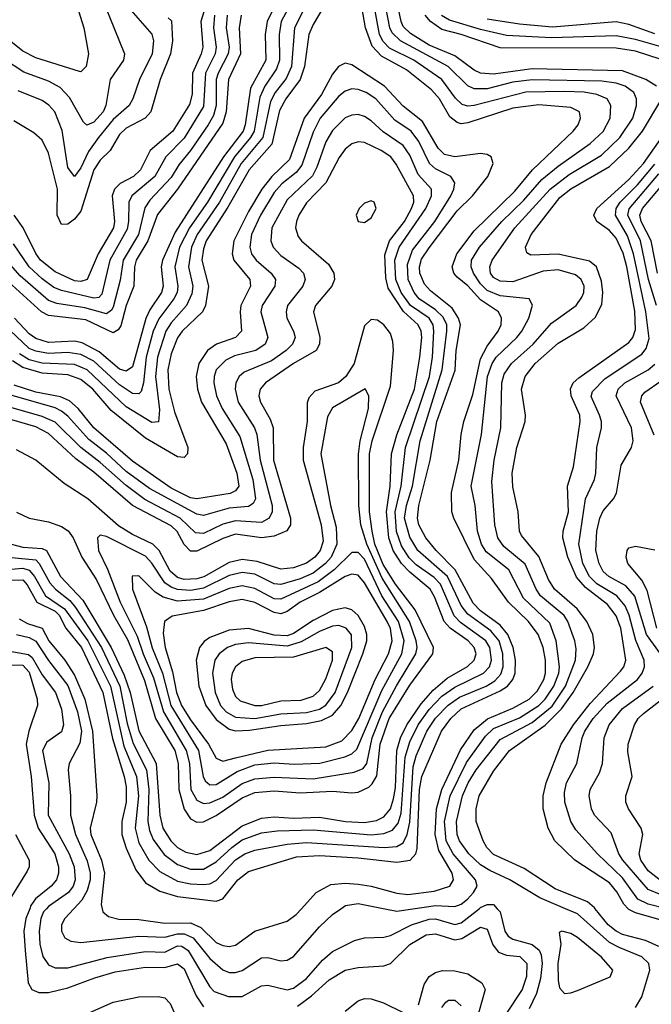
# Model space of a CAD drawing. Header units: inches. Extents: x 501365 to 657855, y 482276 to 547543.
# Tile 396 of 656: x 584980 to 586939, y 509704 to 512756. Entities that reach past the tile are written whole.
import ezdxf

# ---------------------------------------------------------------- set-up
doc = ezdxf.new("R2010")
doc.units = ezdxf.units.IN
doc.header["$MEASUREMENT"] = 0
doc.layers.add('A5580', color=7, linetype='Continuous')
doc.layers.add('A5581', color=7, linetype='Continuous')

msp = doc.modelspace()

# ---------------------------------------------------------------- linework, layer by layer
at = {"layer": 'A5580', "color": 5}
for points, elevation in [([(585011.3, 510000), (584999.6, 509970), (584993.5, 509930), (584996.9, 509870), (585006.6, 509770), (585018, 509750), (585039.9, 509739.9), (585070, 509740.2), (585130, 509754.7), (585213.8, 509786.2), (585276.1, 509803.9), (585370, 509819.3), (585430, 509817.4), (585470, 509829.5), (585490, 509813.8), (585527.8, 509730), (585550, 509696.2)], 2520), ([(585063.5, 510000), (585054.5, 509990), (585045.6, 509970), (585040.2, 509930), (585042.3, 509890), (585052, 509852), (585070, 509826.2), (585090, 509817), (585130, 509816.8), (585251.5, 509848.5), (585370, 509867.6), (585430, 509865.7), (585470, 509885.4), (585483.5, 509883.5), (585502.8, 509870), (585570, 509757.6), (585583.2, 509743.2), (585627.9, 509727.9), (585670, 509727.4), (585730, 509761.3), (585750, 509763.3), (585810, 509748.1), (585830, 509753.8), (585870, 509783.8), (585919.5, 509840.5), (585950, 509867.6), (586018.9, 509901.1), (586050, 509909.6), (586110, 509911.6), (586130, 509916.8), (586195.8, 509950), (586250, 509967.7), (586270, 509968.3), (586330, 509951.1), (586350, 509956.2), (586405.1, 510000)], 2540), ([(585148.5, 510000), (585120.3, 509970), (585110.1, 509950), (585109.6, 509930), (585120.6, 509910), (585139.1, 509899.1), (585170, 509895.7), (585350, 509915.3), (585430, 509911.8), (585470, 509921.9), (585490, 509921.9), (585517.9, 509910), (585570, 509845.5), (585610, 509810.9), (585630, 509802.5), (585650, 509801.9), (585670, 509808), (585730, 509847.3), (585750, 509848.6), (585790, 509838.9), (585810, 509840.7), (585830, 509851.5), (585910, 509943.8), (585950, 509982), (585976.2, 510000)], 2560), ([(585235.7, 510000), (585238.1, 509990), (585256, 509976), (585287.9, 509967.9), (585350, 509966.6), (585430, 509955.2), (585510, 509956.5), (585541.7, 509941.7), (585590, 509895.6), (585610, 509885.7), (585630, 509883), (585650, 509886.6), (585710, 509930.6), (585810, 509961.4), (585837.7, 509982.3), (585854.1, 510000)], 2580), ([(586112.6, 510000), (586150, 509992.7), (586200, 510000)], 2560), ([(586461.7, 510000), (586470.5, 509990.5), (586484.9, 509930), (586495.4, 509915.4), (586510, 509906), (586570, 509888.6), (586591.3, 509871.3), (586597.4, 509857.4), (586600.7, 509830), (586596.1, 509783.9), (586583, 509737), (586560.7, 509690)], 2540), ([(586890, 509694.2), (586910, 509727.1), (586934.5, 509810), (586931.6, 509830), (586910, 509851.2), (586839.3, 509879.3), (586810, 509895.8), (586710, 509984.6), (586673.2, 510000)], 2540), ([(586962.8, 509882.8), (586921.2, 509901.2), (586850, 509920.3), (586830, 509930.4), (586805.1, 509950), (586765.5, 510000)], 2520), ([(587010, 509953.5), (586890, 509987.4), (586870, 509997.5), (586867.5, 510000)], 2480), ([(585841.9, 509698.1), (585885.8, 509730), (585940.6, 509779.4), (585990, 509809.2), (586030, 509818.2), (586110, 509823.4), (586130, 509830.1), (586190, 509888.8), (586241.2, 509918.8), (586270, 509922.5), (586330, 509903.4), (586351.8, 509908.2), (586410, 509942.9), (586430, 509936.1), (586447.8, 509887.8), (586465.2, 509865.2), (586490, 509856.2), (586531.9, 509851.9), (586553.4, 509830), (586552.2, 509790), (586539.1, 509750), (586486.4, 509670)], 2520), ([(586217.5, 509702.5), (586235.1, 509764.9), (586250, 509790.1), (586270, 509801.9), (586292, 509808), (586330, 509807.3), (586370, 509797.9), (586413.6, 509770), (586423.5, 509750), (586395.6, 509650)], 2480), ([(584990, 509586.8), (585270, 509710.5), (585350, 509726.6), (585410, 509727.7), (585430, 509723.6), (585446.5, 509706.5), (585490, 509608)], 2480), ([(585990, 509682.3), (586030, 509714.8), (586050, 509721.6), (586070, 509720.5), (586108.2, 509708.2), (586170, 509677.9)], 2480), ([(586290, 509694), (586301.6, 509710), (586310, 509716.1), (586330, 509716.4), (586350, 509698.5)], 2460)]:
    msp.add_lwpolyline(points, dxfattribs=dict(at, elevation=elevation))
at = {"layer": 'A5580', "color": 5, "elevation": 2560}
msp.add_lwpolyline([(586662, 509930), (586654, 509926), (586658.5, 509890), (586649.8, 509829.8), (586650, 509778), (586654.5, 509754.5), (586670, 509737.3), (586690, 509738.8), (586710, 509746.9), (586811.3, 509788.7), (586820.3, 509810), (586784.9, 509850), (586710, 509911.3), (586690, 509923)], close=True, dxfattribs=at)
at = {"layer": 'A5581', "color": 5}
for points, elevation in [([(585854.1, 510000), (585900.2, 510050), (585945.2, 510074.8), (585990, 510079.3), (586030, 510076.6), (586070.2, 510070.2), (586150, 510047.7), (586184.1, 510044.1), (586266.1, 510053.9), (586314, 510070), (586326.2, 510090), (586322, 510110), (586280.5, 510180.5), (586268.4, 510230), (586272.7, 510310), (586289.1, 510370), (586347.7, 510492.3), (586390, 510554.5), (586431.5, 510588.5), (586510, 510621.5), (586560.8, 510650), (586585.7, 510674.3), (586605.6, 510710), (586611.4, 510730), (586611.4, 510770), (586603.4, 510810), (586588.1, 510850), (586558.4, 510890), (586496.3, 510950), (586444, 511024), (586390, 511082.6), (586326.8, 511210), (586321, 511230), (586319.7, 511290), (586342.8, 511390), (586349.5, 511470), (586357.9, 511510), (586385.7, 511594.3), (586410, 511704.2), (586430, 511744), (586464, 511790), (586473.2, 511810), (586474.8, 511830), (586464.9, 511850), (586410, 511887.2), (586370, 511930.5), (586337.6, 511957.6), (586326.4, 511970), (586321.7, 511990), (586335.7, 512030), (586390, 512100.9), (586515.6, 512224.4), (586570.3, 512289.7), (586696.7, 512410), (586712.9, 512430), (586719.9, 512450), (586716.5, 512470), (586690, 512483), (586590, 512491.3), (586510, 512481.2), (586370, 512435.9), (586350, 512433.1), (586336.7, 512436.7), (586314.8, 512454.8), (586282.4, 512510), (586257.9, 512537.9), (586180, 512600), (586102.3, 512642.3), (586073.7, 512673.7), (586053.1, 512730), (586025.1, 512890)], 2580), ([(586200, 510000), (586270, 510010.3), (586330, 510006.9), (586350, 510013.8), (586369.5, 510030), (586388, 510050), (586398.7, 510070), (586393.9, 510090), (586324.9, 510170), (586302.6, 510210), (586298, 510270), (586315.9, 510350), (586366.5, 510453.5), (586425.5, 510534.5), (586450, 510558.3), (586530, 510592), (586590.2, 510630), (586610.6, 510650), (586636.8, 510690), (586652.5, 510730), (586654.7, 510750), (586644.1, 510830), (586625, 510885), (586542.8, 510962.8), (586497.7, 511050), (586426.6, 511106.6), (586412.9, 511130), (586400.6, 511170), (586393.3, 511250), (586381, 511310), (586412.4, 511470), (586431.3, 511650), (586445.4, 511690), (586458.2, 511710), (586522.3, 511770), (586537.7, 511790), (586559.7, 511830), (586571.2, 511871.2), (586560.5, 511890), (586470, 511899.3), (586430, 511916.2), (586410, 511936.5), (586387.8, 511970), (586380.2, 511990), (586381.7, 512010), (586406.2, 512050), (586475.4, 512130), (586543.7, 512196.3), (586599.7, 512260.3), (586650, 512301.8), (586750, 512371.5), (586790, 512408.9), (586811.9, 512450), (586813.5, 512490), (586802.4, 512510), (586770, 512524.1), (586730.8, 512530.8), (586670, 512533.2), (586550, 512530.7), (586390, 512489.5), (586370, 512487.7), (586352.5, 512492.5), (586332.1, 512512.1), (586289.9, 512570), (586202.5, 512630), (586127.7, 512667.7), (586107.5, 512687.5), (586096.2, 512710), (586065.9, 512874.1)], 2560), ([(586673.2, 510000), (586593.3, 510033.3), (586500.5, 510090), (586438, 510118), (586410, 510136.3), (586373.2, 510170), (586343.9, 510210), (586336.8, 510230), (586334.6, 510270), (586354.1, 510350), (586371.6, 510390), (586396.1, 510430), (586470, 510524.5), (586570, 510577.3), (586631.8, 510628.2), (586673.5, 510690), (586704.2, 510770), (586706, 510806), (586701.6, 510830), (586680.5, 510890), (586669.1, 510909.1), (586596.1, 510970), (586581.9, 510990), (586548.1, 511068.1), (586482.4, 511122.4), (586463, 511150), (586453.8, 511190), (586444.3, 511324.3), (586452.4, 511390), (586472.8, 511490), (586475.3, 511630), (586483.2, 511656.8), (586505.4, 511690), (586573.1, 511750), (586630, 511814.4), (586706.1, 511870), (586724.2, 511895.8), (586729.9, 511910), (586730.6, 511930), (586722, 511950), (586704.3, 511964.3), (586650, 511980.6), (586604, 511976), (586510, 511943.4), (586470, 511944.6), (586450, 511956), (586440.8, 511970), (586438.7, 511990), (586445.4, 512010), (586515.9, 512110), (586625.3, 512230), (586684.8, 512275.2), (586784.7, 512335.3), (586842, 512390), (586882.4, 512450), (586893.7, 512490), (586893.4, 512510), (586884.8, 512530), (586857.8, 512550), (586830, 512559), (586785.5, 512565.5), (586570, 512569.4), (586510, 512561.4), (586430, 512541.6), (586390, 512540.9), (586370, 512550.6), (586308.8, 512610), (586161.5, 512690), (586135.2, 512715.2), (586128.8, 512730), (586101.7, 512870)], 2540), ([(586955.2, 512550), (586921.9, 512570), (586850, 512597.2), (586570, 512603.7), (586450, 512587.1), (586410, 512589.4), (586390, 512598.9), (586330, 512643.4), (586250, 512676.7), (586192.5, 512712.5), (586170, 512734.5), (586163.2, 512750), (586138.8, 512870)], 2520), ([(585786, 512830), (585747.4, 512750), (585742, 512710), (585743.2, 512630), (585696.3, 512543.7), (585679.8, 512430), (585672.9, 512410), (585612.6, 512330), (585462.7, 512097.3), (585423.4, 512010), (585419.4, 511990), (585425.3, 511930), (585420.4, 511910), (585384, 511856), (585371.1, 511828.9), (585330, 511679.7), (585310, 511666.6), (585290, 511672.3), (585226.4, 511726.4), (585174.3, 511754.3), (585150, 511759.1), (585070, 511755.1), (585030, 511767.4), (585010, 511781.8), (584964, 511830)], 2520), ([(585882, 512830), (585832.1, 512730), (585823.2, 512610), (585806.5, 512573.5), (585772.9, 512530), (585757.9, 512502.1), (585734.4, 512390), (585667.3, 512310), (585599.9, 512190), (585531.1, 512090), (585513.2, 512050), (585503.4, 511990), (585516.8, 511930), (585514.5, 511905.5), (585497.6, 511870), (585450, 511815.8), (585433.9, 511790), (585408.2, 511710), (585401, 511650), (585414, 511546), (585410.4, 511509.6), (585390, 511506.6), (585310, 511556.1), (585190, 511670), (585150, 511686.4), (585050, 511691.4), (585010, 511701.7), (584979.4, 511719.4)], 2560), ([(585832.2, 512827.8), (585791.2, 512750), (585784.6, 512710), (585786.4, 512630), (585777.2, 512602.8), (585740.4, 512550), (585724.6, 512515.4), (585708, 512410), (585696.6, 512390), (585646.4, 512330), (585562.9, 512190), (585506.6, 512110), (585476.4, 512050), (585461.3, 511990), (585471, 511930), (585468.4, 511910), (585458.2, 511890), (585411.4, 511828.6), (585394.3, 511790), (585372.5, 511710), (585364.1, 511630), (585356.7, 511603.3), (585350, 511596.1), (585330, 511597.4), (585290, 511623.9), (585210, 511697.6), (585170, 511718.2), (585130, 511723.6), (585070, 511720.9), (585030, 511728.1), (585010, 511736.6), (584930, 511811.7)], 2540), ([(585242.9, 512802.9), (585305, 512650), (585302.3, 512630), (585260.8, 512570), (585247.4, 512490), (585238.7, 512470), (585210, 512438.4), (585189, 512429), (585177.9, 512437.9), (585134.7, 512514.7), (585105.5, 512545.5), (585070, 512564.9), (584992.8, 512592.8), (584930, 512634)], 2340), ([(585560.5, 512810), (585542.4, 512750), (585548.1, 512670), (585543.5, 512650), (585516.3, 512590), (585515.2, 512524.8), (585507.1, 512492.9), (585454.8, 512410), (585385.3, 512350), (585355.1, 512290), (585332.9, 512270), (585291.8, 512248.2), (585273.9, 512230), (585267.2, 512210), (585274.8, 512130), (585271, 512110), (585224, 512030), (585190, 511950), (585170, 511944), (585150, 511946.2), (585090, 511974.1), (585045.1, 512010), (585030, 512030.4), (584990.7, 512110.7), (584962.8, 512150)], 2420), ([(585163.1, 512783.1), (585178.9, 512730), (585193.7, 512650), (585186.6, 512610), (585170, 512594), (585165.5, 512594.5), (585030, 512637), (584990, 512657.8), (584910, 512721.3), (584891.7, 512730), (584868.3, 512731.7), (584830, 512722.3), (584810, 512726.5), (584770, 512758.2)], 2320), ([(585666.7, 512770), (585660.8, 512730), (585665.5, 512650), (585628.3, 512570), (585620.9, 512470), (585610, 512434.4), (585470, 512229.9), (585407.9, 512152.1), (585377.6, 512070), (585341.6, 512010), (585336, 511990), (585333.9, 511930), (585310.1, 511870.1), (585293.7, 511806.3), (585286.2, 511793.8), (585270, 511785.1), (585185.4, 511825.4), (585070, 511838.8), (585048.4, 511850), (584910, 511974.4)], 2480), ([(585624, 512770), (585620.5, 512730), (585629.8, 512670), (585626.5, 512650), (585595.4, 512590), (585590, 512570.1), (585589.7, 512490), (585581, 512459), (585565, 512430), (585510, 512349.6), (585474, 512306), (585450, 512266.6), (585383.8, 512196.2), (585368, 512172), (585348.7, 512090), (585300.9, 512010), (585291.9, 511948.1), (585270, 511864.5), (585265.1, 511854.9), (585250, 511843.6), (585182.8, 511862.8), (585095.8, 511875.8), (585070, 511885.3), (584981.9, 511961.9), (584930, 512020.7)], 2460), ([(585923.2, 512796.8), (585890, 512740.7), (585877.3, 512710), (585863.2, 512610), (585850.3, 512570), (585806, 512510), (585786.3, 512473.7), (585762.1, 512370), (585691.8, 512290), (585626, 512174), (585558.8, 512070), (585550, 512045.3), (585545.4, 512010), (585566.3, 511930), (585556.6, 511870), (585546.9, 511850), (585483.9, 511790), (585470, 511769.4), (585450, 511720.2), (585440.1, 511670), (585442.7, 511610), (585459.9, 511539.9), (585501.4, 511430), (585500.4, 511410), (585490, 511398.6), (585470, 511400.7), (585370, 511458.3), (585264.3, 511544.3), (585207, 511610), (585170, 511640.4), (585130, 511655), (585050, 511660.4), (584990, 511677.8), (584958.2, 511698.2)], 2580), ([(585584.9, 512770), (585581, 512730), (585590, 512670), (585586.1, 512650), (585556.6, 512590), (585550, 512486.6), (585490, 512387.9), (585433.8, 512330), (585399.8, 512270), (585328.3, 512210), (585318.3, 512190), (585318.2, 512130), (585313.9, 512106.1), (585260.1, 512010), (585235.5, 511904.5), (585225.8, 511894.2), (585210, 511892), (585110, 511915.7), (585085.9, 511925.9), (585050, 511952), (585009.2, 511990), (584960.8, 512060.8)], 2440), ([(585324.8, 512784.8), (585390.3, 512710.3), (585395.5, 512690), (585391.2, 512650), (585351.4, 512570), (585331.3, 512510), (585319.6, 512490), (585270, 512446), (585224.6, 512390), (585193.5, 512346.5), (585170, 512296.3), (585150, 512269.8), (585130, 512297.8), (585112.2, 512412.2), (585089.5, 512470), (585071, 512491), (585050, 512505.4), (584975.4, 512535.4)], 2360), ([(586970, 512632.3), (586890, 512658.1), (586830, 512667.2), (586470, 512668.1), (586350, 512710), (586290, 512725.4), (586254.3, 512750), (586238.4, 512770)], 2480), ([(586970, 512671.3), (586890, 512694.5), (586830, 512705.4), (586630, 512698.9), (586490, 512706.9), (586410, 512724.8), (586313.6, 512753.6), (586288.7, 512768.7)], 2460), ([(585441.1, 512761.1), (585451.5, 512751.5), (585453.8, 512690), (585448.2, 512650), (585415.7, 512570), (585386.6, 512470), (585369.6, 512450), (585310, 512419.1), (585290, 512399.9), (585261, 512350), (585230, 512320.4), (585210.3, 512290), (585170, 512162.3), (585150, 512137.5), (585130, 512122.1), (585110, 512121), (585096.7, 512150), (585097.7, 512230), (585070, 512341.5), (585050, 512382.6), (585024.6, 512404.6), (584961.8, 512441.8)], 2380), ([(586950, 512712), (586870, 512741.1), (586830, 512749.1), (586632.4, 512732.4), (586530, 512741.2), (586430, 512756.8)], 2440), ([(584930, 511018.7), (584990, 511019), (585003.8, 511003.8), (585033.6, 510950), (585090, 510922.5), (585102.9, 510910), (585123.6, 510870), (585171.6, 510810), (585238.6, 510670), (585267.9, 510527.9), (585304.5, 510410), (585310, 510378), (585310.8, 510330), (585297.1, 510270), (585296.7, 510230), (585310, 510187.8), (585340.8, 510120.8), (585370, 510080.7), (585414.9, 510054.9), (585470, 510037.8), (585590, 510023), (585610, 510030.5), (585657.2, 510090), (585690, 510115.8), (585839.1, 510160.9), (585910, 510165.1), (586030, 510157.9), (586150, 510144), (586191.8, 510150), (586208.7, 510170), (586212.9, 510187.1), (586220.8, 510370), (586227.9, 510410), (586288.1, 510550), (586317, 510590), (586350, 510619.4), (586470, 510675), (586493, 510690), (586510.2, 510710), (586517.3, 510730), (586518.3, 510770), (586511.2, 510810), (586494.6, 510850), (586470, 510879), (586410, 510923.4), (586387, 510947), (586330.5, 511050.5), (586271.8, 511110), (586239.7, 511150), (586218.6, 511190), (586213.6, 511210), (586218.5, 511250), (586253, 511390), (586273.7, 511510), (586330.5, 511669.5), (586334.1, 511730), (586347.4, 511810), (586341.4, 511830), (586321.6, 511861.6), (586254.8, 511914.8), (586236, 511936), (586221, 511970), (586220.2, 511990), (586226.7, 512013.3), (586250, 512048.5), (586337.1, 512162.9), (586384.8, 512210), (586432.6, 512270), (586449.2, 512310), (586443.1, 512330), (586430, 512338.1), (586410, 512341.2), (586330, 512330.4), (586298.2, 512338.2), (586277.8, 512357.8), (586230, 512439.8), (586170, 512487.3), (586111.6, 512550), (586010, 512615.7), (585990, 512621.1), (585969.3, 512610.7), (585950, 512586.6), (585916.3, 512523.7), (585862.2, 512450), (585817.4, 512322.6), (585761.8, 512270), (585730.9, 512230), (585690, 512161), (585644.3, 512070), (585639.6, 512030), (585644.7, 512010), (585693.6, 511950), (585696.4, 511930), (585666.5, 511870), (585664, 511850), (585668.7, 511790), (585650.1, 511770), (585590.5, 511749.5), (585563.2, 511730), (585535.6, 511690), (585527.6, 511650), (585531.6, 511610), (585544.2, 511570), (585620.5, 511440.5), (585653.3, 511350), (585659.6, 511310), (585650, 511295.4), (585632.6, 511287.4), (585530, 511270.7), (585510, 511273.6), (585450, 511303.7), (585330, 511387.1), (585210.5, 511490.5), (585162, 511550), (585134.5, 511574.5), (585107, 511587), (585030, 511600.6), (584962.9, 511622.9)], 2620), ([(584930, 511050.4), (584990, 511055.4), (585010, 511049.2), (585026.2, 511030), (585060.3, 510970), (585119.7, 510930), (585191.1, 510830), (585262.3, 510690), (585303.4, 510503.4), (585343, 510410), (585348.4, 510350), (585338.4, 510250), (585350, 510203.8), (585380.8, 510150), (585414.9, 510114.9), (585470, 510085.7), (585510, 510076.8), (585550, 510074.9), (585570, 510077.5), (585590, 510087.2), (585650, 510151.3), (585678.3, 510170), (585710, 510181.1), (585810, 510200.5), (585870, 510205.4), (586110.4, 510189.6), (586150, 510192.8), (586170, 510204.5), (586182.4, 510230), (586190, 510268), (586200.4, 510439.6), (586210, 510473.7), (586243, 510550), (586270, 510590.8), (586308.9, 510631.1), (586344.6, 510655.4), (586426.9, 510690), (586454.1, 510705.9), (586473, 510727), (586479.9, 510750), (586479.2, 510790), (586467.5, 510830), (586441.2, 510861.2), (586370, 510913), (586350, 510940.3), (586307.5, 511030), (586214.8, 511110), (586190, 511151.8), (586173.4, 511210), (586180.2, 511250), (586198.3, 511310), (586221.9, 511450), (586290.7, 511670), (586305.1, 511790), (586305.1, 511810), (586293.3, 511833.3), (586270, 511856.2), (586219.4, 511890), (586203.8, 511910), (586184.7, 511950), (586183, 511997), (586199, 512041), (586267.5, 512130), (586317.3, 512210), (586326.7, 512230), (586329.4, 512250), (586318, 512270), (586270, 512293), (586251, 512310), (586218.4, 512378.4), (586194.1, 512410), (586143.9, 512443.9), (586084.6, 512510), (586054.7, 512530), (586030, 512539.2), (586010, 512540.9), (585990, 512534.2), (585970, 512518.2), (585912.7, 512450), (585890, 512407.4), (585855.1, 512304.9), (585837.7, 512282.3), (585793.3, 512246.7), (585770, 512219.7), (585727.3, 512150), (585699.7, 512090), (585694.3, 512050), (585699.7, 512030), (585713.2, 512010), (585759.9, 511970), (585774.1, 511950), (585772, 511930), (585731.9, 511870), (585727.7, 511850), (585750.1, 511770), (585741.9, 511750), (585712.2, 511730), (585646.8, 511713.2), (585619.4, 511700.6), (585590, 511670.4), (585583.4, 511650), (585582.2, 511630), (585590.4, 511590), (585608.3, 511550), (585663.4, 511463.4), (585703.2, 511330), (585711.8, 511270), (585704.3, 511255.7), (585690, 511247.1), (585630, 511241.2), (585550, 511218.8), (585530, 511222.7), (585382.5, 511302.5), (585310, 511355.6), (585250, 511412.3), (585194.8, 511454.8), (585130, 511527.1), (585110, 511542.6), (585090, 511552.4), (584950, 511592.6)], 2640), ([(586765.5, 510000), (586763.1, 510003.1), (586741.3, 510021.3), (586641.4, 510061.4), (586545.1, 510125.1), (586450, 510168.2), (586429, 510190), (586417.5, 510210), (586395.8, 510270), (586395.7, 510310), (586405.8, 510350), (586450, 510426.6), (586499, 510490), (586610, 510568.9), (586660.9, 510619.1), (586696.7, 510670), (586742.1, 510750), (586759.8, 510790), (586763.4, 510810), (586758.2, 510850), (586739.1, 510890), (586709.4, 510930), (586639.4, 510990), (586620.7, 511020.7), (586590, 511091.8), (586536.9, 511156.9), (586530.8, 511170), (586526.8, 511230), (586510, 511307.3), (586507.6, 511350), (586521.8, 511430), (586547.7, 511510), (586549.5, 511530), (586536.7, 511610), (586548.1, 511650), (586579.5, 511690), (586650, 511752.8), (586730, 511800.7), (586766.2, 511833.8), (586786.3, 511873.7), (586788.9, 511910), (586784.8, 511944.8), (586769.3, 511989.3), (586747.3, 512007.3), (586650, 512028.8), (586565.9, 512025.9), (586552.8, 512032.8), (586549.5, 512050), (586566.6, 512090), (586655.8, 512204.2), (586690, 512231.2), (586810, 512300.5), (586870, 512356.9), (586912, 512410), (586972.1, 512510)], 2520), ([(584890, 511095), (585030, 511081.1), (585041, 511070), (585073.4, 511010), (585090.9, 510990), (585135.4, 510955.4), (585153.8, 510933.8), (585233.5, 510810), (585290.8, 510690), (585313.7, 510573.7), (585331.7, 510511.7), (585373.5, 510430), (585380.9, 510370), (585378, 510270), (585382.7, 510242.7), (585394.1, 510214.1), (585428.1, 510168.1), (585470, 510136.7), (585510, 510122.2), (585550, 510122.6), (585590, 510144.9), (585637.9, 510190), (585670, 510213.1), (585730, 510234.8), (585778.5, 510241.5), (585890, 510244.5), (586070.5, 510229.5), (586110, 510233.1), (586136.6, 510243.4), (586154.4, 510265.6), (586163.4, 510296.6), (586175.5, 510470), (586190, 510517.3), (586216.2, 510570), (586250, 510617.4), (586290, 510659.1), (586330, 510686.7), (586418.8, 510730), (586437.1, 510750), (586443.2, 510770), (586438, 510810), (586426, 510830), (586347.5, 510887.5), (586327.8, 510907.8), (586285.5, 511005.5), (586266.2, 511026.2), (586210, 511065.8), (586187.9, 511087.9), (586164.9, 511124.9), (586148.8, 511168.8), (586144.6, 511230), (586163.1, 511310), (586176.5, 511430), (586251.8, 511650), (586261, 511710), (586265.1, 511790), (586262.3, 511810), (586250, 511830), (586192.2, 511870), (586163.6, 511910), (586146.5, 511950), (586144.2, 512010), (586157, 512050), (586240.3, 512170), (586257.3, 512210), (586257.6, 512230), (586215.9, 512275.9), (586190, 512335.2), (586170, 512365.5), (586107.8, 512407.8), (586070, 512442.4), (586050, 512455.3), (586030, 512461.3), (586010, 512459.5), (585990, 512451.1), (585950, 512412.3), (585930, 512376.5), (585901.8, 512298.2), (585888, 512272), (585810, 512197), (585761.9, 512110), (585759, 512070), (585766.9, 512050), (585790, 512024.7), (585845.9, 511985.9), (585860.6, 511970), (585865.6, 511950), (585858.6, 511930), (585811.4, 511870), (585806.3, 511850), (585809.2, 511830), (585829.7, 511790), (585834.2, 511770), (585826.7, 511750), (585806.4, 511730), (585761.5, 511698.5), (585676.6, 511663.4), (585660.8, 511650), (585650.4, 511630), (585648.1, 511610), (585658.4, 511570), (585708.8, 511490), (585716.2, 511470), (585725.9, 511390), (585763.3, 511250), (585763.5, 511230), (585753.7, 511210), (585730, 511197.5), (585650, 511202.7), (585610, 511191.5), (585550, 511163.5), (585525.3, 511165.3), (585477.9, 511210), (585368, 511268), (585310, 511311.5), (585230, 511383.4), (585169.5, 511429.5), (585090, 511507.7), (585050, 511525.9), (584953.2, 511553.2)], 2660), ([(586867.5, 510000), (586854, 510014), (586832.4, 510052.4), (586810, 510080.2), (586702, 510150), (586640.4, 510210), (586619.1, 510250), (586603.9, 510310), (586603.4, 510350), (586612.9, 510390), (586659.5, 510510), (586698, 510570), (586750, 510636), (586844, 510736), (586854.1, 510750), (586859.9, 510770), (586844.6, 510870), (586830, 510907.3), (586803.1, 510943.1), (586735.3, 510995.3), (586707.5, 511027.5), (586680.2, 511090), (586664.8, 511150), (586665.8, 511170), (586682.9, 511230), (586679.4, 511310), (586698, 511370), (586718.5, 511510), (586717.1, 511530), (586690.9, 511590), (586688.6, 511611.4), (586696.9, 511630), (586714.3, 511645.7), (586870, 511754.8), (586881.9, 511770), (586890, 511795.5), (586887.8, 511852.2), (586863.7, 511990), (586852.2, 512032.2), (586830, 512078.6), (586810, 512101.7), (586770.5, 512130), (586761, 512150), (586770.3, 512170), (586870, 512259.9), (586914.9, 512310), (587010, 512445.2)], 2480), ([(584935.1, 511135.1), (584990, 511121), (585050, 511116.8), (585063.1, 511110), (585106.6, 511030), (585176.1, 510956.1), (585263.6, 510810), (585304, 510724), (585323.4, 510670), (585350, 510551.8), (585403.7, 510450), (585414.5, 510290), (585424.1, 510250), (585449.5, 510210), (585470, 510190.1), (585495.6, 510175.6), (585530, 510168.1), (585570, 510180), (585670, 510256.8), (585730, 510280.8), (585770, 510284.7), (585830, 510280.4), (585910, 510283.6), (585990.3, 510270), (586050, 510266.8), (586086.9, 510273.1), (586110, 510284.7), (586130, 510309.6), (586139.6, 510340.4), (586145.6, 510374.4), (586150.5, 510490), (586161.9, 510530), (586180.9, 510570), (586225.1, 510634.9), (586262.2, 510677.8), (586305.9, 510714.1), (586369.4, 510750.6), (586389.9, 510770), (586396.1, 510790), (586390.2, 510810), (586371.7, 510830), (586315.1, 510870), (586296.8, 510890), (586266.9, 510966.9), (586253.1, 510990), (586190, 511043), (586164.7, 511070), (586138.8, 511110), (586125.6, 511150), (586118, 511230), (586129.7, 511310), (586133.2, 511410), (586150, 511469.1), (586204.6, 511610), (586221.8, 511710), (586227.2, 511770), (586225.1, 511790), (586216.5, 511810), (586170.7, 511850.7), (586123.3, 511923.3), (586115.6, 511955.6), (586112.8, 512027.2), (586126.8, 512070), (586173.6, 512130), (586195.9, 512170), (586202.4, 512190), (586202, 512210), (586148, 512308), (586131, 512330), (586101.7, 512350), (586050, 512375.3), (586030, 512377.4), (586010, 512370.8), (585990, 512354.3), (585971.6, 512328.4), (585929.9, 512250.1), (585870, 512188), (585845.8, 512150), (585838.9, 512130), (585835.7, 512110), (585843.7, 512083.6), (585854, 512070), (585938.3, 511998.3), (585955, 511970), (585956.2, 511950), (585947.9, 511930), (585897.3, 511870), (585891.8, 511850), (585911.3, 511770), (585910.1, 511750), (585900.1, 511730), (585830, 511689.4), (585742.7, 511630), (585726, 511610), (585722.1, 511590), (585726.7, 511570), (585757.5, 511517.5), (585766.7, 511490), (585767.3, 511390), (585820.6, 511210), (585819.9, 511190), (585808.8, 511171.2), (585770, 511154.5), (585730, 511149.8), (585650, 511161), (585610, 511147.8), (585530, 511108.1), (585510, 511108.7), (585490, 511129), (585468.7, 511168.7), (585450, 511186.4), (585330, 511250), (585210, 511353.2), (585154.4, 511394.4), (585070, 511473.1), (585030, 511493.7), (584924.3, 511524.3)], 2680), ([(586986.2, 510000), (586930, 510014.4), (586897.1, 510030), (586850, 510095.4), (586772.5, 510170), (586704.9, 510244.9), (586689.5, 510270), (586670.6, 510330.6), (586670, 510360.7), (586676.2, 510390), (586708.5, 510450), (586724.5, 510530), (586732.8, 510550), (586759.3, 510590), (586802.9, 510637.1), (586896.7, 510710), (586910.9, 510730), (586918.2, 510750), (586917, 510770), (586891.2, 510831.2), (586871.1, 510910), (586858.4, 510938.4), (586832.8, 510970), (586770, 511006.9), (586747.2, 511030), (586726.8, 511070), (586714.2, 511130), (586735, 511270), (586762.6, 511330), (586767.5, 511350), (586770.7, 511430), (586784.6, 511490), (586784.5, 511510), (586778.3, 511530), (586752.8, 511587.2), (586756.7, 511603.3), (586796.4, 511643.6), (586910, 511718.9), (586923.6, 511736.4), (586932.3, 511767.7), (586922.5, 511850), (586884.3, 512030), (586865.3, 512085.3), (586828.3, 512150), (586830, 512170), (586842.8, 512190), (586896.2, 512243.8), (586950, 512307.8)], 2460), ([(586955.7, 511870), (586930.8, 511950), (586905.8, 512070), (586866.5, 512150), (586870.4, 512169.6), (586962.6, 512277.4)], 2440), ([(586958.5, 511970), (586938.4, 512070), (586907.4, 512130), (586903.4, 512150), (586912.2, 512170), (586984.1, 512255.9)], 2420), ([(584970, 511229.4), (585010, 511210.1), (585070, 511198.7), (585110, 511184.9), (585130.9, 511170.9), (585146, 511150), (585173.2, 511090), (585218.9, 511018.9), (585271, 510910), (585314.2, 510834.2), (585367.6, 510707.6), (585401.7, 510590), (585461.3, 510490), (585471.4, 510450), (585473.5, 510370), (585490, 510308.6), (585510, 510278.6), (585530, 510268.7), (585550, 510269.6), (585590, 510289.4), (585670, 510343.2), (585710, 510360.2), (585770, 510365.6), (585850, 510359.3), (585950, 510364.2), (586010, 510359.4), (586030, 510361.7), (586062.8, 510377.2), (586073.3, 510386.7), (586087.7, 510412.3), (586098.2, 510510), (586126.6, 510590), (586190, 510693.4), (586262, 510790), (586263.4, 510810), (586206.6, 510926.6), (586145.6, 511005.6), (586107.4, 511067.4), (586081.8, 511130), (586073.3, 511170), (586065.3, 511230), (586065.5, 511410), (586073.6, 511450), (586130, 511619.2), (586139.7, 511730), (586137.7, 511757.7), (586130, 511782.7), (586110, 511809.4), (586090, 511824.3), (586070, 511826.1), (586050, 511806.4), (586017.2, 511690), (585992.2, 511650), (585968.8, 511630), (585896, 511604), (585876.7, 511583.3), (585872.1, 511567.9), (585871.4, 511510), (585859.8, 511430), (585859.4, 511390), (585915.6, 511190), (585921.2, 511138.8), (585912.7, 511110), (585895.8, 511090), (585870, 511071.2), (585830, 511056.5), (585790, 511052.9), (585716.5, 511076.5), (585670, 511082.4), (585630, 511073.5), (585550.9, 511029.1), (585530, 511022.2), (585490, 511020.7), (585470, 511026.6), (585446.5, 511046.5), (585412.5, 511110), (585393.3, 511130), (585330, 511159.7), (585287, 511187), (585192, 511270), (585118.4, 511318.4), (585030, 511390.2), (584970, 511421.8)], 2720), ([(586968.3, 510790), (586924.2, 510850), (586888.4, 510968.4), (586860.6, 511000.6), (586807.2, 511030), (586790, 511045.5), (586777.1, 511070), (586767.4, 511110), (586770.3, 511170), (586779.6, 511210), (586790, 511233.1), (586821.9, 511270), (586831.6, 511288.4), (586845.4, 511374.6), (586878.2, 511430), (586883, 511450), (586878.2, 511490), (586830, 511590.2), (586836.7, 511610), (586856.7, 511630), (586930, 511669.8), (586950, 511688.2)], 2440), ([(586947.7, 511467.7), (586906.1, 511570), (586909.9, 511590), (586919.3, 511600.7), (586970, 511636.5)], 2420), ([(586956.9, 510870), (586926.5, 510986.5), (586910, 511018.4), (586866.4, 511070), (586861.7, 511090), (586864.2, 511110), (586870, 511118.8), (586890, 511123.4), (586950, 511112.1)], 2420), ([(584978.8, 510898.8), (585004.3, 510884.3), (585050, 510869.8), (585070.7, 510830), (585120.2, 510770), (585150, 510723.7), (585182.4, 510650), (585206, 510550), (585219.5, 510350), (585218.7, 510330), (585199.2, 510250), (585201.2, 510230), (585233.6, 510150), (585243.3, 510110), (585232.7, 510012.7), (585235.7, 510000)], 2580), ([(584970.2, 510850.2), (585010, 510841), (585030, 510829.5), (585069.3, 510769.3), (585130, 510691.8), (585159.5, 510610), (585171.5, 510550), (585166.6, 510513.4), (585134, 510450), (585130.6, 510430), (585138.1, 510350), (585137.9, 510290), (585153, 510230), (585190, 510147.9), (585198.9, 510110), (585198.9, 510090), (585190, 510056.5), (585173.4, 510026.6), (585148.5, 510000)], 2560), ([(584950, 510798.5), (585007.7, 510787.7), (585018.9, 510778.9), (585050, 510724.5), (585091.6, 510670), (585110, 510619), (585116.6, 510570), (585110, 510548.6), (585064.2, 510515.8), (585051.2, 510490), (585070.9, 510390), (585069, 510290), (585134.1, 510170), (585148.8, 510130), (585152.3, 510090), (585145.7, 510070), (585131.6, 510050), (585070, 510007.3), (585063.5, 510000)], 2540), ([(584930, 510755.6), (584990, 510754.7), (585010, 510733.5), (585034.4, 510650), (585035.6, 510630), (585008.1, 510550), (585000.7, 510510), (585015.9, 510410), (585024.7, 510290), (585037.3, 510250), (585089.3, 510170), (585101.1, 510130), (585101.1, 510110), (585094.8, 510090), (585078.1, 510070), (585029.4, 510030.6), (585015.2, 510010), (585011.3, 510000)], 2520), ([(586967.8, 510087.8), (586930, 510117.7), (586907, 510150), (586901.9, 510170), (586912.7, 510230), (586907.6, 510250), (586868.1, 510310), (586860.2, 510330), (586860.5, 510350), (586879.8, 510410), (586866.4, 510486.4), (586867.7, 510510), (586887.2, 510570), (586898.8, 510590), (586915, 510605), (587039.3, 510700.7)], 2420), ([(586970, 510042.6), (586930, 510059.4), (586851.3, 510150), (586838.7, 510170), (586815.3, 510235.3), (586763.4, 510290), (586753.8, 510310), (586746.4, 510350), (586749.9, 510370), (586778.4, 510421.6), (586788.3, 510450), (586792.6, 510530), (586808.1, 510570), (586850, 510620.2), (586945.4, 510690)], 2440), ([(584967, 510230), (585009.6, 510150), (585009.2, 510130), (585003.4, 510116.6), (584949.9, 510030.1)], 2480), ([(585976.2, 510000), (585990.3, 510009.7), (586030, 510016.2), (586112.6, 510000)], 2560), ([(586405.1, 510000), (586410, 510003.9), (586430, 510013.2), (586450, 510012.8), (586461.7, 510000)], 2540)]:
    msp.add_lwpolyline(points, dxfattribs=dict(at, elevation=elevation))
for points, elevation in [([(586070, 512194), (586050, 512186.8), (586033.2, 512170), (586023.7, 512150), (586030.2, 512130.2), (586050, 512127.2), (586070, 512141.9), (586086.3, 512170), (586079.7, 512190)], 2720), ([(586051.3, 511611.3), (585950, 511552.2), (585935.3, 511524.7), (585914.7, 511410), (585944.6, 511250), (585962.2, 511182.2), (585963.4, 511130), (585946.4, 511090), (585928.5, 511070), (585890, 511040.4), (585850, 511022.1), (585790, 511005.1), (585770, 511007.1), (585710, 511037.4), (585670, 511042.5), (585630, 511032.8), (585550, 510993.4), (585510, 510986.7), (585470, 510989.3), (585450, 510996.3), (585430, 511010.2), (585390, 511071.3), (585370, 511092.6), (585250, 511153.2), (585230, 511157.5), (585221.5, 511150), (585225.2, 511110), (585252.6, 511052.6), (585292.3, 510950), (585344.5, 510844.5), (585362.9, 510790), (585395.7, 510715.7), (585425.9, 510610), (585497, 510490), (585506.8, 510450), (585511.2, 510370), (585530, 510336.6), (585550, 510326.4), (585570, 510328.3), (585610, 510345.6), (585670, 510387.8), (585710, 510402.9), (585770, 510408.1), (585890, 510402.7), (586017.2, 510422.8), (586045.6, 510434.4), (586056.8, 510450), (586073.3, 510530), (586105.3, 510610), (586148.7, 510691.3), (586209.3, 510790), (586213.2, 510810), (586210, 510830), (586189.1, 510890), (586104.4, 511024.4), (586056.9, 511130), (586038.5, 511190), (586032.6, 511250), (586030.8, 511409.2), (586036.4, 511450), (586061.9, 511550), (586063.4, 511590)], 2740), ([(586010, 511104.4), (585956.1, 511050), (585906.4, 511013.6), (585790, 510959.2), (585770, 510960.7), (585710, 510992.7), (585670, 511001.1), (585630, 510992.4), (585550, 510959.4), (585470, 510952.8), (585425.4, 510965.4), (585400.9, 510980.9), (585350, 511032.1), (585329.2, 511030.7), (585330.1, 510990), (585373.7, 510873.7), (585391.6, 510808.4), (585422.7, 510730), (585449.2, 510630), (585535, 510490), (585549.1, 510410), (585556, 510396), (585570, 510384.4), (585590, 510385.1), (585655, 510425), (585710, 510445.5), (585770, 510452), (585831.6, 510448.4), (585911.2, 510451.2), (585989.2, 510470.8), (586010, 510480.1), (586025.5, 510494.5), (586103.8, 510676.2), (586165.2, 510790), (586172.5, 510830), (586155.6, 510890), (586103.6, 510970), (586050, 511083.1), (586030, 511103.7)], 2760), ([(586010, 511036.6), (585990, 511029.2), (585910, 510980.1), (585850.1, 510949.9), (585810, 510921), (585790, 510914.5), (585770, 510918), (585710, 510948.7), (585670, 510958.6), (585630, 510951.4), (585550, 510924.2), (585453.1, 510906.9), (585429.5, 510890.5), (585425.6, 510854.4), (585431.4, 510810), (585453.8, 510733.8), (585466.7, 510670), (585482.6, 510630), (585510, 510585.4), (585566.2, 510510), (585590, 510466.9), (585610, 510457), (585650, 510467.8), (585750, 510491.7), (585930, 510502), (585979.7, 510520.3), (586010, 510552.1), (586032.6, 510590), (586083.1, 510710), (586124.5, 510790), (586135.6, 510830), (586130, 510868.4), (586120.3, 510890), (586050, 511009.6), (586030, 511033.4)], 2780), ([(585990, 510933), (585950, 510924.4), (585890, 510893.8), (585830, 510853.1), (585810, 510846.3), (585770, 510847.4), (585690, 510868.2), (585630, 510863.8), (585570, 510840.6), (585552, 510828), (585537.9, 510810), (585527.8, 510770), (585535.7, 510690), (585558, 510630), (585590, 510586.7), (585630, 510556.2), (585650, 510551.1), (585693.1, 510553.1), (585790, 510568.1), (585870, 510574.3), (585916.2, 510583.8), (585950, 510600.4), (585976.7, 510630), (585997, 510670), (586045, 510790), (586056.6, 510830), (586056.7, 510850), (586050, 510874.3), (586030, 510908.5), (586010, 510926.6)], 2820), ([(585970, 510878.1), (585950, 510875.5), (585910, 510859.2), (585853, 510827), (585810, 510814.2), (585690, 510824.2), (585650, 510819.4), (585625, 510810), (585598.7, 510790), (585585.6, 510770), (585577.9, 510730), (585587, 510670), (585603.6, 510630), (585621.1, 510610), (585650, 510593.8), (585710, 510589.4), (585790, 510604.2), (585870, 510607.7), (585910, 510618.8), (585930, 510630.6), (585958.8, 510670), (586010.8, 510810), (586009.2, 510849.2), (585993, 510870)], 2840), ([(585929.3, 510809.3), (585830, 510779.6), (585710, 510777.3), (585670, 510765.8), (585650.1, 510749.9), (585639.3, 510730), (585635.8, 510710), (585640, 510680), (585650, 510657.4), (585663.9, 510643.9), (585710, 510629.8), (585730.1, 510630.1), (585790, 510644.2), (585853.4, 510646.6), (585890, 510658.4), (585910, 510676.8), (585930, 510712.8), (585950.2, 510770), (585950, 510796.1)], 2860)]:
    msp.add_lwpolyline(points, close=True, dxfattribs=dict(at, elevation=elevation))

doc.saveas('drawing.dxf')
